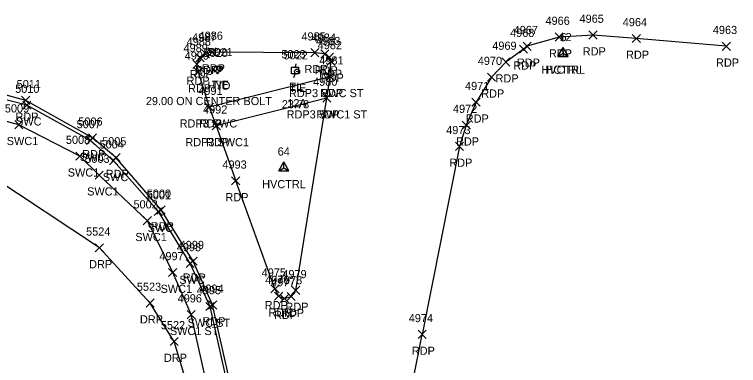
# Model space of a CAD drawing. Extents: x 1462668 to 1465147, y 550359 to 557351.
# Drawn here: x 1464304.3 to 1464481.9, y 554057.6 to 554143.6 of the extents above; entities that cross this region are included whole.
import ezdxf

# ---------------------------------------------------------------- set-up
doc = ezdxf.new("R2010")
doc.units = 0
for name, color, linetype in [('C_A', 7, 'Continuous'), ('C_C', 7, 'Continuous'), ('C_I', 7, 'Continuous'), ('CBP', 7, 'Continuous'), ('CPH', 7, 'Continuous'), ('CPSM', 7, 'Continuous'), ('P_A', 7, 'Continuous'), ('P_I', 7, 'Continuous'), ('P_TIC', 7, 'Continuous'), ('PET', 7, 'Continuous'), ('R_A', 7, 'Continuous'), ('R_I', 7, 'Continuous'), ('R_TIC', 7, 'Continuous'), ('RDP', 7, 'Continuous'), ('RSW', 7, 'Continuous'), ('U_A', 7, 'Continuous'), ('U_C', 7, 'Continuous'), ('U_I', 7, 'Continuous'), ('UEPT', 7, 'Continuous'), ('UWFH', 7, 'Continuous')]:
    doc.layers.add(name, color=color, linetype=linetype)

msp = doc.modelspace()

# ---------------------------------------------------------------- linework, layer by layer
at = {"layer": 'CBP'}
for centre, radius in [((1464354.64, 554130.43), 0.625), ((1464354.64, 554130.43), 0.0833), ((1464373.62, 554129.63), 0.625), ((1464373.62, 554129.63), 0.0833)]:
    msp.add_circle(centre, radius, dxfattribs=at)
at = {"layer": 'CPH'}
for p, q in [((1464437.6, 554133.38), (1464438.85, 554135.55)), ((1464437.6, 554133.38), (1464438.85, 554135.55)), ((1464437.6, 554133.38), (1464438.85, 554135.55)), ((1464437.6, 554133.38), (1464438.85, 554135.55)), ((1464440.1, 554133.38), (1464438.85, 554135.55)), ((1464440.1, 554133.38), (1464438.85, 554135.55)), ((1464440.1, 554133.38), (1464438.85, 554135.55)), ((1464440.1, 554133.38), (1464438.85, 554135.55)), ((1464437.6, 554133.38), (1464440.1, 554133.38)), ((1464437.6, 554133.38), (1464440.1, 554133.38)), ((1464437.6, 554133.38), (1464440.1, 554133.38)), ((1464437.6, 554133.38), (1464440.1, 554133.38)), ((1464438.85, 554134.1), (1464438.85, 554134.1)), ((1464438.85, 554134.1), (1464438.85, 554134.1)), ((1464438.85, 554134.1), (1464438.85, 554134.1)), ((1464438.85, 554134.1), (1464438.85, 554134.1))]:
    msp.add_line(p, q, dxfattribs=at)
msp.add_circle((1464438.85, 554134.1), 0.0833, dxfattribs=at)
msp.add_circle((1464438.85, 554134.1), 0.0833, dxfattribs=at)
msp.add_circle((1464438.85, 554134.1), 0.0833, dxfattribs=at)
msp.add_circle((1464438.85, 554134.1), 0.0833, dxfattribs=at)
at = {"layer": 'CPSM'}
for p, q in [((1464437.6, 554133.39), (1464438.85, 554135.56)), ((1464440.1, 554133.39), (1464438.85, 554135.56)), ((1464438.85, 554134.11), (1464438.85, 554135.56)), ((1464437.6, 554133.39), (1464438.85, 554134.11)), ((1464437.6, 554133.39), (1464440.1, 554133.39)), ((1464438.85, 554134.11), (1464438.85, 554134.11)), ((1464438.85, 554134.11), (1464440.1, 554133.39)), ((1464369.12, 554105.35), (1464370.37, 554107.51)), ((1464369.12, 554105.35), (1464370.37, 554107.51)), ((1464371.62, 554105.35), (1464370.37, 554107.51)), ((1464370.37, 554106.07), (1464370.37, 554107.51)), ((1464371.62, 554105.35), (1464370.37, 554107.51)), ((1464370.37, 554106.07), (1464370.37, 554107.51)), ((1464369.12, 554105.35), (1464370.37, 554106.07)), ((1464369.12, 554105.35), (1464370.37, 554106.07)), ((1464369.12, 554105.35), (1464371.62, 554105.35)), ((1464369.12, 554105.35), (1464371.62, 554105.35)), ((1464370.37, 554106.07), (1464370.37, 554106.07)), ((1464370.37, 554106.07), (1464371.62, 554105.35)), ((1464370.37, 554106.07), (1464370.37, 554106.07)), ((1464370.37, 554106.07), (1464371.62, 554105.35))]:
    msp.add_line(p, q, dxfattribs=at)
at = {"layer": 'P_TIC'}
for points in [[(1464436.89, 554137.1), (1464438.89, 554139.1)], [(1464438.89, 554137.1), (1464436.89, 554139.1)], [(1464445.19, 554137.6), (1464447.19, 554139.6)], [(1464447.19, 554137.6), (1464445.19, 554139.6)], [(1464455.8, 554136.77), (1464457.8, 554138.77)], [(1464457.8, 554136.77), (1464455.8, 554138.77)], [(1464351.79, 554133.44), (1464353.79, 554135.44)], [(1464353.79, 554133.44), (1464351.79, 554135.44)], [(1464376.95, 554133.27), (1464378.95, 554135.27)], [(1464378.95, 554133.27), (1464376.95, 554135.27)], [(1464428.16, 554134.13), (1464430.16, 554136.13)], [(1464430.16, 554134.13), (1464428.16, 554136.13)], [(1464429.03, 554134.84), (1464431.03, 554136.84)], [(1464431.03, 554134.84), (1464429.03, 554136.84)], [(1464477.87, 554134.85), (1464479.87, 554136.85)], [(1464479.87, 554134.85), (1464477.87, 554136.85)], [(1464348.81, 554132), (1464350.81, 554134)], [(1464350.81, 554132), (1464348.81, 554134)], [(1464350.14, 554133.04), (1464352.14, 554135.04)], [(1464352.14, 554133.04), (1464350.14, 554135.04)], [(1464379.44, 554132.97), (1464381.44, 554134.97)], [(1464381.44, 554132.97), (1464379.44, 554134.97)], [(1464380.52, 554132.14), (1464382.52, 554134.14)], [(1464382.52, 554132.14), (1464380.52, 554134.14)], [(1464348.03, 554130.42), (1464350.03, 554132.42)], [(1464350.03, 554130.42), (1464348.03, 554132.42)], [(1464380.93, 554131.13), (1464382.93, 554133.13)], [(1464382.93, 554131.13), (1464380.93, 554133.13)], [(1464423.8, 554130.98), (1464425.8, 554132.98)], [(1464425.8, 554130.98), (1464423.8, 554132.98)], [(1464348.4, 554128.55), (1464350.4, 554130.55)], [(1464350.4, 554128.55), (1464348.4, 554130.55)], [(1464380.77, 554127.38), (1464382.77, 554129.38)], [(1464382.77, 554127.38), (1464380.77, 554129.38)], [(1464420.28, 554127.27), (1464422.28, 554129.27)], [(1464422.28, 554127.27), (1464420.28, 554129.27)], [(1464306.06, 554121.59), (1464308.06, 554123.59)], [(1464308.06, 554121.59), (1464306.06, 554123.59)], [(1464379.9, 554122.16), (1464381.9, 554124.16)], [(1464381.9, 554122.16), (1464379.9, 554124.16)], [(1464416.5, 554121.13), (1464418.5, 554123.13)], [(1464418.5, 554121.13), (1464416.5, 554123.13)], [(1464351.08, 554119.94), (1464353.08, 554121.94)], [(1464353.08, 554119.94), (1464351.08, 554121.94)], [(1464414.11, 554115.53), (1464416.11, 554117.53)], [(1464416.11, 554115.53), (1464414.11, 554117.53)], [(1464352.81, 554115.35), (1464354.81, 554117.35)], [(1464354.81, 554115.35), (1464352.81, 554117.35)], [(1464322.44, 554112.41), (1464324.44, 554114.41)], [(1464324.44, 554112.41), (1464322.44, 554114.41)], [(1464412.45, 554110.32), (1464414.45, 554112.32)], [(1464414.45, 554110.32), (1464412.45, 554112.32)], [(1464328.21, 554107.57), (1464330.21, 554109.57)], [(1464330.21, 554107.57), (1464328.21, 554109.57)], [(1464357.57, 554101.86), (1464359.57, 554103.86)], [(1464359.57, 554101.86), (1464357.57, 554103.86)], [(1464357.57, 554101.86), (1464359.57, 554103.86)], [(1464359.57, 554101.86), (1464357.57, 554103.86)], [(1464339.25, 554094.74), (1464341.25, 554096.74)], [(1464341.25, 554094.74), (1464339.25, 554096.74)], [(1464347.1, 554082.17), (1464349.1, 554084.17)], [(1464349.1, 554082.17), (1464347.1, 554084.17)], [(1464367.2, 554075.42), (1464369.2, 554077.42)], [(1464369.2, 554075.42), (1464367.2, 554077.42)], [(1464367.2, 554075.42), (1464369.2, 554077.42)], [(1464369.2, 554075.42), (1464367.2, 554077.42)], [(1464372.28, 554075.02), (1464374.28, 554077.02)], [(1464374.28, 554075.02), (1464372.28, 554077.02)], [(1464368.1, 554073.61), (1464370.1, 554075.61)], [(1464370.1, 554073.61), (1464368.1, 554075.61)], [(1464369.48, 554073.02), (1464371.48, 554075.02)], [(1464371.48, 554073.02), (1464369.48, 554075.02)], [(1464371.18, 554073.53), (1464373.18, 554075.53)], [(1464373.18, 554073.53), (1464371.18, 554075.53)], [(1464351.91, 554071.46), (1464353.91, 554073.46)], [(1464353.91, 554071.46), (1464351.91, 554073.46)], [(1464351.91, 554071.46), (1464353.91, 554073.46)], [(1464353.91, 554071.46), (1464351.91, 554073.46)], [(1464403.27, 554064.24), (1464405.27, 554066.24)], [(1464405.27, 554064.24), (1464403.27, 554066.24)]]:
    msp.add_lwpolyline(points, dxfattribs=at)
at = {"layer": 'PET'}
for points in [[(1464478.87, 554135.85), (1464456.8, 554137.77), (1464446.19, 554138.6), (1464437.89, 554138.1), (1464430.03, 554135.84), (1464429.16, 554135.13), (1464424.8, 554131.98), (1464421.28, 554128.27), (1464417.5, 554122.13), (1464415.11, 554116.53), (1464413.45, 554111.32), (1464404.27, 554065.24)], [(1464368.2, 554076.42), (1464369.1, 554074.61), (1464370.48, 554074.02), (1464372.18, 554074.53), (1464373.28, 554076.02), (1464380.9, 554123.16), (1464381.77, 554128.38), (1464381.93, 554132.13), (1464381.52, 554133.14), (1464380.44, 554133.97), (1464377.95, 554134.27), (1464352.79, 554134.44), (1464351.14, 554134.04), (1464349.81, 554133), (1464349.03, 554131.42), (1464349.4, 554129.55), (1464352.08, 554120.94), (1464353.81, 554116.35), (1464358.57, 554102.86)], [(1464352.91, 554072.46), (1464348.1, 554083.17), (1464340.25, 554095.74), (1464329.21, 554108.57), (1464323.44, 554113.41), (1464307.06, 554122.59), (1464292.95, 554126.39), (1464280.17, 554126.9), (1464271.43, 554126.3)], [(1464368.2, 554076.42), (1464358.57, 554102.86)], [(1464359.48, 554043.27), (1464352.91, 554072.46)], [(1464390.6, 553996.13), (1464404.27, 554065.24)]]:
    msp.add_lwpolyline(points, dxfattribs=at)
at = {"layer": 'R_TIC'}
for points in [[(1464380.77, 554127.38), (1464382.77, 554129.38)], [(1464382.77, 554127.38), (1464380.77, 554129.38)], [(1464379.9, 554122.16), (1464381.9, 554124.16)], [(1464381.9, 554122.16), (1464379.9, 554124.16)], [(1464306.35, 554120.43), (1464308.35, 554122.43)], [(1464308.35, 554120.43), (1464306.35, 554122.43)], [(1464351.08, 554119.94), (1464353.08, 554121.94)], [(1464353.08, 554119.94), (1464351.08, 554121.94)], [(1464304.38, 554115.63), (1464306.38, 554117.63)], [(1464306.38, 554115.63), (1464304.38, 554117.63)], [(1464352.81, 554115.35), (1464354.81, 554117.35)], [(1464354.81, 554115.35), (1464352.81, 554117.35)], [(1464321.97, 554111.76), (1464323.97, 554113.76)], [(1464323.97, 554111.76), (1464321.97, 554113.76)], [(1464319.34, 554107.92), (1464321.34, 554109.92)], [(1464321.34, 554107.92), (1464319.34, 554109.92)], [(1464327.6, 554106.8), (1464329.6, 554108.8)], [(1464329.6, 554106.8), (1464327.6, 554108.8)], [(1464324.1, 554103.28), (1464326.1, 554105.28)], [(1464326.1, 554103.28), (1464324.1, 554105.28)], [(1464338.61, 554094.34), (1464340.61, 554096.34)], [(1464340.61, 554094.34), (1464338.61, 554096.34)], [(1464335.91, 554092.11), (1464337.91, 554094.11)], [(1464337.91, 554092.11), (1464335.91, 554094.11)], [(1464324.14, 554085.45), (1464326.14, 554087.45)], [(1464326.14, 554085.45), (1464324.14, 554087.45)], [(1464346.39, 554081.63), (1464348.39, 554083.63)], [(1464348.39, 554081.63), (1464346.39, 554083.63)], [(1464342.11, 554079.42), (1464344.11, 554081.42)], [(1464344.11, 554079.42), (1464342.11, 554081.42)], [(1464336.6, 554071.93), (1464338.6, 554073.93)], [(1464338.6, 554071.93), (1464336.6, 554073.93)], [(1464351.28, 554071.09), (1464353.28, 554073.09)], [(1464353.28, 554071.09), (1464351.28, 554073.09)], [(1464346.65, 554069.08), (1464348.65, 554071.08)], [(1464348.65, 554069.08), (1464346.65, 554071.08)], [(1464342.47, 554062.51), (1464344.47, 554064.51)], [(1464344.47, 554062.51), (1464342.47, 554064.51)]]:
    msp.add_lwpolyline(points, dxfattribs=at)
at = {"layer": 'RDP'}
msp.add_lwpolyline([(1464349.24, 553966.53), (1464347.71, 553968.57), (1464347.44, 553990.58), (1464348.65, 554020.83), (1464347.4, 554050.55), (1464343.47, 554063.51), (1464337.6, 554072.93), (1464325.14, 554086.45), (1464298.21, 554104.3), (1464279.23, 554109.66), (1464261.28, 554109.63), (1464235.76, 554106.24), (1464213.43, 554103.01), (1464214.23, 554099.07), (1464213.31, 554098.97)], dxfattribs=at)
at = {"layer": 'RSW'}
for points in [[(1464381.77, 554128.38), (1464352.08, 554120.94)], [(1464352.28, 554072.09), (1464347.39, 554082.63), (1464339.61, 554095.34), (1464328.6, 554107.8), (1464322.97, 554112.76), (1464307.35, 554121.43), (1464292.91, 554125.09), (1464280.04, 554125.91), (1464271.42, 554125.29), (1464243.52, 554121.1), (1464217.1, 554117.44), (1464173.54, 554111.75), (1464141.89, 554107.91), (1464113.57, 554104.26), (1464100.57, 554100.37), (1464093.01, 554096.61), (1464089.75, 554094.42), (1464085.84, 554091.69), (1464085.8, 554092.06)], [(1464380.9, 554123.16), (1464353.81, 554116.35)], [(1464347.65, 554070.08), (1464343.11, 554080.42), (1464336.91, 554093.11), (1464325.1, 554104.28), (1464320.34, 554108.92), (1464305.38, 554116.63), (1464297.14, 554118.82), (1464296.61, 554113.65), (1464290.26, 554116.03), (1464280.73, 554118), (1464271.86, 554118.27), (1464244.57, 554114.62), (1464217.39, 554110.72), (1464174.87, 554105.32), (1464159.99, 554103.29), (1464160.1, 554104.81), (1464137.91, 554102.56), (1464114.33, 554099.36), (1464102.06, 554096.03), (1464092.26, 554090.92), (1464088.7, 554087.87), (1464080.58, 554086.95)], [(1464358.79, 554043.19), (1464352.28, 554072.09)], [(1464353.79, 554042.85), (1464347.65, 554070.08)]]:
    msp.add_lwpolyline(points, dxfattribs=at)
at = {"layer": 'UEPT'}
for p, q in [((1464372.27, 554129.06), (1464372.27, 554130.73)), ((1464372.27, 554130.73), (1464373.94, 554130.73)), ((1464373.27, 554131.56), (1464373.11, 554130.73)), ((1464373.11, 554129.9), (1464373.11, 554129.9)), ((1464373.94, 554130.73), (1464373.94, 554129.06)), ((1464373.94, 554129.06), (1464372.27, 554129.06)), ((1464372.86, 554128.23), (1464373.11, 554129.06))]:
    msp.add_line(p, q, dxfattribs=at)
at = {"layer": 'UWFH'}
msp.add_line((1464354.1, 554130.23), (1464354.1, 554130.23), dxfattribs=at)
for centre, radius in [((1464353.1, 554130.23), 0.167), ((1464354.1, 554130.23), 0.833), ((1464355.1, 554130.23), 0.167), ((1464354.1, 554129.23), 0.167)]:
    msp.add_circle(centre, radius, dxfattribs=at)

# ---------------------------------------------------------------- texts
at = {"layer": 'C_A'}
for s, p in [('HVCTRL', (1464433.55, 554129.11)), ('HCTRL', (1464434.52, 554129.1)), ('HCTRL', (1464434.52, 554129.1)), ('HCTRL', (1464434.52, 554129.1)), ('HCTRL', (1464434.52, 554129.1)), ('TIE', (1464352.72, 554125.43)), ('TIE', (1464371.7, 554124.63)), ('HVCTRL', (1464365.06, 554101.07)), ('HVCTRL', (1464365.06, 554101.07))]:
    msp.add_text(s, height=2, dxfattribs=at).set_placement(p)
at = {"layer": 'C_C'}
for s, p in [('29.00 ON CENTER BOLT', (1464336.54, 554121.43)), ('23.78', (1464369.88, 554120.63))]:
    msp.add_text(s, height=2, dxfattribs=at).set_placement(p)
at = {"layer": 'C_I'}
for s, p in [('12', (1464437.96, 554137.11)), ('6', (1464438.23, 554137.1)), ('6', (1464438.23, 554137.1)), ('6', (1464438.23, 554137.1)), ('6', (1464438.23, 554137.1)), ('5021', (1464351.87, 554133.43)), ('5022', (1464370.29, 554132.63)), ('64', (1464368.86, 554109.07)), ('64', (1464368.86, 554109.07))]:
    msp.add_text(s, height=2, dxfattribs=at).set_placement(p)
at = {"layer": 'P_A'}
for p in [(1464443.68, 554133.6), (1464435.38, 554133.1), (1464454.29, 554132.77), (1464426.65, 554130.13), (1464427.52, 554130.84), (1464476.36, 554130.85), (1464347.3, 554128), (1464348.63, 554129.04), (1464350.28, 554129.44), (1464375.44, 554129.27), (1464377.93, 554128.97), (1464379.01, 554128.14), (1464346.52, 554126.42), (1464379.42, 554127.13), (1464422.29, 554126.98), (1464346.89, 554124.55), (1464379.26, 554123.38), (1464418.77, 554123.27), (1464304.55, 554117.59), (1464378.38, 554118.16), (1464349.57, 554115.94), (1464414.98, 554117.13), (1464351.3, 554111.35), (1464412.6, 554111.53), (1464320.93, 554108.41), (1464410.94, 554106.32), (1464326.7, 554103.57), (1464356.05, 554097.86), (1464356.05, 554097.86), (1464337.73, 554090.74), (1464345.59, 554078.17), (1464365.69, 554071.42), (1464365.69, 554071.42), (1464370.76, 554071.02), (1464366.59, 554069.61), (1464369.67, 554069.53), (1464350.39, 554067.46), (1464350.39, 554067.46), (1464367.97, 554069.02), (1464401.76, 554060.24)]:
    msp.add_text('RDP', height=2, dxfattribs=at).set_placement(p)
at = {"layer": 'P_I'}
for s, p in [('4966', (1464434.53, 554141.1)), ('4965', (1464442.88, 554141.6)), ('4964', (1464453.49, 554140.77)), ('4967', (1464426.73, 554138.84)), ('4963', (1464475.57, 554138.85)), ('4987', (1464347.88, 554137.04)), ('4986', (1464349.48, 554137.44)), ('4985', (1464374.69, 554137.27)), ('4984', (1464377.18, 554136.97)), ('4968', (1464425.85, 554138.13)), ('4988', (1464346.55, 554136)), ('4983', (1464378.26, 554136.14)), ('4982', (1464378.67, 554135.13)), ('4969', (1464421.49, 554134.98)), ('4989', (1464345.77, 554134.42)), ('4990', (1464346.06, 554132.55)), ('4981', (1464379.07, 554131.38)), ('4970', (1464417.93, 554131.27)), ('4980', (1464377.55, 554126.16)), ('5011', (1464304.85, 554125.59)), ('4971', (1464414.8, 554125.13)), ('4991', (1464349.39, 554123.94)), ('4992', (1464350.55, 554119.35)), ('4972', (1464411.85, 554119.53)), ('5006', (1464319.97, 554116.41)), ('4973', (1464410.19, 554114.32)), ('5005', (1464325.8, 554111.57)), ('4993', (1464355.31, 554105.86)), ('4993', (1464355.31, 554105.86)), ('5000', (1464336.74, 554098.74)), ('4999', (1464344.84, 554086.17)), ('4975', (1464364.94, 554079.42)), ('4975', (1464364.94, 554079.42)), ('4979', (1464370.01, 554079.02)), ('4976', (1464365.79, 554077.61)), ('4977', (1464367.22, 554077.02)), ('4978', (1464368.92, 554077.53)), ('4994', (1464349.65, 554075.46)), ('4994', (1464349.65, 554075.46)), ('4974', (1464401.01, 554068.24))]:
    msp.add_text(s, height=2, dxfattribs=at).set_placement(p)
at = {"layer": 'R_A'}
for s, p in [('RDP3 SWC ST', (1464371.63, 554123.38)), ('RDP3 SWC1 ST', (1464371.05, 554118.16)), ('SWC', (1464304.71, 554116.43)), ('RDP3 SWC', (1464344.81, 554115.94)), ('SWC1', (1464302.42, 554111.63)), ('RDP3 SWC1', (1464346.22, 554111.35)), ('SWC', (1464320.34, 554107.76)), ('SWC1', (1464317.38, 554103.92)), ('SWC', (1464325.97, 554102.8)), ('SWC1', (1464322.14, 554099.28)), ('SWC', (1464336.97, 554090.34)), ('SWC1', (1464333.95, 554088.11)), ('DRP', (1464322.63, 554081.45)), ('SWC', (1464344.75, 554077.63)), ('SWC1', (1464340.15, 554075.42)), ('DRP', (1464335.08, 554067.93)), ('SWC ST', (1464346.78, 554067.09)), ('SWC1 ST', (1464342.43, 554065.08)), ('DRP', (1464340.96, 554058.51))]:
    msp.add_text(s, height=2, dxfattribs=at).set_placement(p)
at = {"layer": 'R_I'}
for s, p in [('4981', (1464379.07, 554131.38)), ('4980', (1464377.55, 554126.16)), ('5010', (1464304.49, 554124.43)), ('4991', (1464349.39, 554123.94)), ('5009', (1464301.96, 554119.63)), ('4992', (1464350.55, 554119.35)), ('5007', (1464319.56, 554115.76)), ('5008', (1464316.93, 554111.92)), ('5004', (1464325.19, 554110.8)), ('5003', (1464321.68, 554107.28)), ('5001', (1464336.76, 554098.34)), ('5002', (1464333.5, 554096.11)), ('5524', (1464321.88, 554089.45)), ('4998', (1464344.13, 554085.63)), ('4997', (1464339.85, 554083.42)), ('5523', (1464334.34, 554075.93)), ('4995', (1464349.02, 554075.09)), ('4996', (1464344.33, 554073.08)), ('5522', (1464340.21, 554066.51))]:
    msp.add_text(s, height=2, dxfattribs=at).set_placement(p)
at = {"layer": 'U_A'}
for s, p in [('HYD', (1464351.62, 554125.23)), ('EL', (1464371.64, 554124.9))]:
    msp.add_text(s, height=2, dxfattribs=at).set_placement(p)
at = {"layer": 'U_C'}
msp.add_text('12A', height=2, dxfattribs=at).set_placement((1464371.22, 554120.9))
at = {"layer": 'U_I'}
for s, p in [('5020', (1464350.68, 554133.23)), ('5023', (1464369.77, 554132.9))]:
    msp.add_text(s, height=2, dxfattribs=at).set_placement(p)

doc.saveas('drawing.dxf')
